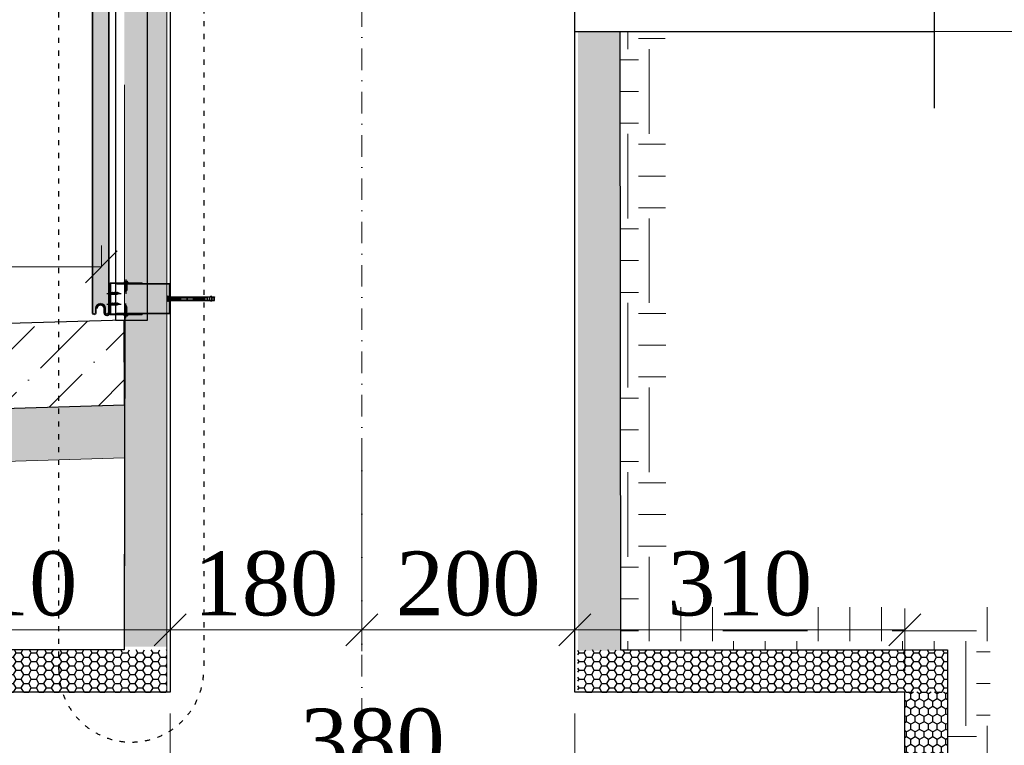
# Model space of a CAD drawing. Header units: millimetres. Extents: x 2063114 to 14983986, y -126020516 to 213791.
# Tile 667 of 731: x 2422430 to 2427053, y -119864 to -116460. Entities that reach past the tile are written whole.
import ezdxf

# ---------------------------------------------------------------- set-up
doc = ezdxf.new("R2010")
doc.units = ezdxf.units.MM
for name, pattern in [('ACAD_ISO03W100', [30, 12, -18]), ('ACAD_ISO04W100', [30, 24, -3, 0, -3]), ('DASHDOT', [25.4, 12.7, -6.35, 0, -6.35]), ('DASHDOTX2', [50.8, 25.4, -12.7, 0, -12.7])]:
    doc.linetypes.add(name, pattern=pattern)
doc.layers.get('Defpoints').update_dxf_attribs({"color": 6, "lineweight": 35})
doc.layers.add('Building', color=3, linetype='Continuous')
doc.layers.add('Композит', color=203, linetype='Continuous')
for name, color, linetype, lineweight in [('колонны', 7, 'Continuous', 40), ('план', 7, 'Continuous', 20), ('Тонкие дополнительные_GR', 250, 'Continuous', 20), ('Узлы', 7, 'Continuous', 30)]:
    doc.layers.add(name, color=color, linetype=linetype, lineweight=lineweight)
doc.styles.add('Times New Roman', font='times.ttf')
doc.dimstyles.new('Миржалол20', dxfattribs={"dimtxt": 300, "dimasz": 150, "dimexe": 100, "dimexo": 100, "dimgap": 63, "dimtad": 1, "dimdec": 0, "dimlfac": 0.2, "dimtxsty": 'Times New Roman', "dimblk": 'OBLIQUE', "dimcen": 100, "dimclrd": 256, "dimclre": 256, "dimclrt": 256, "dimadec": 0, "dimazin": 0, "dimtfac": 1, "dimtdec": 0, "dimtmove": 1, "dimatfit": 3, "dimfxl": 800, "dimfxlon": 1, "dimlwd": 13, "dimlwe": 13, "dimarcsym": 0})
pattern_1 = [(0, (-1023410.645, -1850480.372), (35.71875, 20.62222984), [23.8125, -47.625]), (120, (-1023410.645, -1850480.372), (-35.71874992, 20.62222997), [23.8125, -47.625]), (60, (-1023410.645, -1850480.372), (8e-08, 41.24445981), [-47.625, 23.8125])]
pattern_2 = [(90, (4154755.39, -3561477.017), (-20.62222984, 35.71875), [23.8125, -47.625]), (210, (4154755.39, -3561477.017), (-20.62222997, -35.71874992), [23.8125, -47.625]), (150, (4154755.39, -3561477.017), (-41.24445981, 8e-08), [-47.625, 23.8125])]

# ---------------------------------------------------------------- blocks, each defined once
blk = doc.blocks.new('_Oblique')
at = {"color": 0, "linetype": 'ByBlock', "lineweight": -2}
blk.add_line((-0.5, -0.5), (0.5, 0.5), dxfattribs=at)
blk = doc.blocks.new('*D4170')
at = {"linetype": 'Continuous', "lineweight": 13, "ltscale": 3, "transparency": 16777216}
for p, q in [((2425035.7, -119515.6), (2425035.7, -119222.5)), ((2426585.7, -119515.6), (2426585.7, -119222.5)), ((2426585.7, -119322.5), (2425035.7, -119322.5))]:
    blk.add_line(p, q, dxfattribs=at)
at = {"layer": 'Defpoints', "color": 0, "linetype": 'ByBlock', "ltscale": 3, "transparency": 16777216}
for p in [(2425035.7, -119322.5), (2425035.7, -119615.6), (2426585.7, -119615.6)]:
    blk.add_point(p, dxfattribs=at)
at = {"linetype": 'ByBlock', "lineweight": 13, "ltscale": 3, "transparency": 16777216, "xscale": 150, "yscale": 150, "zscale": 150, "rotation": 180}
blk.add_blockref('_Oblique', (2425035.7, -119322.5), dxfattribs=at)
at = {"linetype": 'ByBlock', "lineweight": 13, "ltscale": 3, "transparency": 16777216, "xscale": 150, "yscale": 150, "zscale": 150}
blk.add_blockref('_Oblique', (2426585.7, -119322.5), dxfattribs=at)
at = {"linetype": 'ByBlock', "lineweight": 5, "ltscale": 3, "transparency": 16777216, "insert": (2425810.7, -119106.9), "char_height": 300, "attachment_point": 5, "style": 'Times New Roman'}
blk.add_mtext('310', dxfattribs=at)
blk = doc.blocks.new('4151')
at = {"lineweight": 5, "ltscale": 100}
h = blk.add_hatch(dxfattribs=at)
h.set_pattern_fill('GRAVEL', color=256, scale=7.5)
h.set_pattern_definition([(228.0127875, (-9771173.978, -4172700.465), (-1524.00000012, -1714.499999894), [25.629108, -2537.286273]), (184.969741, (-9771191.123, -4172719.515), (2285.9999990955, 190.5000108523), [43.980354, -4354.053667]), (132.5104471, (-9771234.938, -4172723.325), (1905.0000008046, -2095.4999992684), [31.011114, -3070.1042096]), (267.273689, (-9771309.233, -4172770.95), (190.500000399, 3809.99999998), [40.050339, -3964.982807]), (292.83365418, (-9771311.138, -4172810.955), (-952.50000008, 2285.9999999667), [39.2725275, -3887.985581]), (357.273689, (-9771295.898, -4172847.15), (-3809.99999998, 190.500000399), [40.050339, -3964.982807]), (37.69424047, (-9771255.893, -4172849.0546), (-2476.4999998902, -1905.0000001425), [52.9645245, -5243.4836486]), (72.25532837, (-9771213.983, -4172816.6696), (1333.5000003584, 4190.999999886), [50.003964, -4950.3942451]), (121.42956562, (-9771198.743, -4172769.045), (-1524.000000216, 2476.499999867), [40.185975, -3978.4159274]), (175.2363583, (-9771219.698, -4172734.755), (2095.49999997, -190.500000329), [45.878496, -2248.0452712]), (222.3974378, (-9771265.418, -4172730.9446), (-2285.9999999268, -2095.5000000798), [59.330844, -5873.7579384]), (138.81407483, (-9771120.638, -4172772.855), (-1333.49999992, 1143.000000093), [20.2503405, -2004.7924368]), (171.4692344, (-9771135.878, -4172759.52), (2476.5000000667, -380.999999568), [38.5261485, -3814.0979248]), (225, (-9771173.98, -4172753.8), (-3e-14, -190.5), [26.9407005, -242.4669831]), (203.19859051, (-9771187.313, -4172730.945), (952.500000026, 380.999999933), [14.508099, -1436.2966777]), (291.8014095, (-9771200.648, -4172736.66), (-190.50000004, 571.49999999), [20.5174215, -1005.3564743]), (30.96375653, (-9771193.028, -4172755.71), (571.500000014, 380.99999998), [33.3239745, -1077.4723615]), (161.5650512, (-9771164.45, -4172738.565), (381, -190.49999998), [24.0965355, -578.3173588]), (16.389540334, (-9771311.138, -4172736.66), (1905, 571.5), [33.7566, -3341.9120004]), (70.34617594, (-9771278.753, -4172727.135), (-762.00000007, -2095.499999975), [28.3199205, -2803.6661759]), (293.19859051, (-9771164.453, -4172700.465), (-380.999999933, 952.500000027), [29.0160075, -1421.7887692]), (343.61045967, (-9771153.023, -4172727.135), (-1905.00000004, 571.499999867), [33.7566, -3341.9120004]), (339.44395478, (-9771311.138, -4172854.77), (-952.5, 381), [32.55264, -1595.0800735]), (294.7751406, (-9771280.658, -4172866.2), (-952.500001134, 2095.499999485), [27.275409, -2700.2695036]), (66.80140949, (-9771162.548, -4172890.965), (380.99999994, 952.500000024), [29.0160075, -1421.7887692]), (17.35402464, (-9771151.118, -4172864.295), (-2476.499999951, -762.00000016), [31.9337055, -3161.4281985]), (69.44395478, (-9771255.893, -4172890.965), (-381.000000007, -952.499999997), [16.27632, -1611.3563935]), (101.30993247, (-9771173.978, -4172890.965), (-190.5, 762), [9.713595, -961.6496223]), (165.96375653, (-9771175.883, -4172881.44), (571.5, -190.5), [39.2725275, -746.1790942]), (186.00900596, (-9771213.983, -4172871.915), (1904.99999999, 190.5000000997), [36.395025, -3603.1023648]), (303.69006753, (-9771193.03, -4172772.855), (-190.50000003, 380.99999999), [27.474291, -659.383227]), (353.15722659, (-9771177.788, -4172795.7146), (3238.50000002, -380.9999998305), [47.966757, -4748.7006799]), (60.9453959, (-9771130.163, -4172801.43), (-762.00000002, -1333.499999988), [19.613118, -1941.7044239]), (90, (-9771120.64, -4172784.28), (-190.5, 190.5), [11.43, -179.07]), (120.25643716, (-9771217.793, -4172866.2), (761.999999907, -1333.500000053), [26.465022, -2620.045558]), (48.0127875, (-9771231.128, -4172843.34), (1524.000000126, 1714.499999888), [51.258216, -2511.657165]), (0, (-9771196.84, -4172805.24), (190.5, 190.5), [49.53, -140.97]), (325.3048465, (-9771147.308, -4172805.24), (1905.000000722, -1333.499998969), [30.120717, -2981.9487543]), (254.0546041, (-9771122.543, -4172822.385), (-190.499999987, -762.000000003), [27.737181, -1359.123753]), (207.64597536, (-9771130.163, -4172849.0546), (-3619.500000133, -1904.9999997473), [45.1608825, -4470.9348317]), (175.42607874, (-9771170.168, -4172870.0096), (-2476.5, 190.5), [47.7772095, -4729.9384842])])
h.paths.add_polyline_path([(6488800.7, 610736.9), (6489747.9, 610736.9), (6489896.8, 611359), (6494202.4, 611489.5), (6494202.4, 611739.6), (6489698.2, 611602.9), (6489550.7, 610986.9), (6488800.7, 610986.9)])
at = {"layer": 'Узлы', "lineweight": 20}
h = blk.add_hatch(dxfattribs=at)
h.set_pattern_fill('ANSI36', color=256, scale=50)
h.set_pattern_definition([(45, (3018226.44, -1552607.23), (84.189901, 308.696304), [396.875, -79.375, 0, -79.375])])
h.paths.add_polyline_path([(6494201.9, 612136.9), (6489050.7, 611986.9), (6489050.7, 611636.9), (6489050.7, 610986.9), (6489550.7, 610986.9), (6489698.2, 611602.9), (6494202.4, 611739.6)])
at = {"lineweight": 20}
blk.add_lwpolyline([(6494110.7, 612161.9), (6494130.7, 612161.9)], dxfattribs=at)
at = {"lineweight": 30, "ltscale": 100}
blk.add_lwpolyline([(6494201.9, 612136.9), (6489050.7, 611986.9), (6489050.7, 611636.9), (6489050.7, 611636.9), (6489050.7, 610986.9), (6489550.7, 610986.9), (6489698.2, 611602.9), (6494202.4, 611739.6), (6494201.9, 612136.9)], dxfattribs=at)
blk = doc.blocks.new('ПИИ')
at = {"layer": 'Building', "linetype": 'ByBlock'}
for p, q in [((695143.19, 434019.79), (695143.19, 434016.04)), ((695144.41, 434018.66), (695144.79, 434018.66)), ((695144.41, 434017.16), (695145.16, 434017.16)), ((695144.79, 434018.66), (695144.9, 434018.85)), ((695144.79, 434018.66), (695145.16, 434017.16)), ((695145, 434018.66), (695144.9, 434018.85)), ((695144.9, 434018.85), (695145.27, 434016.97)), ((695145, 434018.66), (695145.54, 434018.66)), ((695145, 434018.66), (695145.38, 434017.16)), ((695145.16, 434017.16), (695145.27, 434016.97)), ((695145.38, 434017.16), (695145.27, 434016.97)), ((695145.38, 434017.16), (695145.91, 434017.16)), ((695145.54, 434018.66), (695145.65, 434018.85)), ((695145.54, 434018.66), (695145.91, 434017.16)), ((695145.75, 434018.66), (695145.65, 434018.85)), ((695145.65, 434018.85), (695146.02, 434016.97)), ((695145.75, 434018.66), (695146.29, 434018.66)), ((695145.75, 434018.66), (695146.13, 434017.16)), ((695145.91, 434017.16), (695146.02, 434016.97)), ((695146.13, 434017.16), (695146.02, 434016.97)), ((695146.13, 434017.16), (695146.66, 434017.16)), ((695146.29, 434018.66), (695146.4, 434018.85)), ((695146.29, 434018.66), (695146.66, 434017.16)), ((695146.5, 434018.66), (695146.4, 434018.85)), ((695146.4, 434018.85), (695146.77, 434016.97)), ((695146.5, 434018.66), (695147.04, 434018.66)), ((695146.5, 434018.66), (695146.88, 434017.16)), ((695146.66, 434017.16), (695146.77, 434016.97)), ((695146.88, 434017.16), (695146.77, 434016.97)), ((695146.88, 434017.16), (695147.41, 434017.16)), ((695147.04, 434018.66), (695147.15, 434018.85)), ((695147.04, 434018.66), (695147.41, 434017.16)), ((695147.25, 434018.66), (695147.15, 434018.85)), ((695147.15, 434018.85), (695147.52, 434016.97)), ((695147.25, 434018.66), (695147.79, 434018.66)), ((695147.25, 434018.66), (695147.63, 434017.16)), ((695147.41, 434017.16), (695147.52, 434016.97)), ((695147.63, 434017.16), (695147.52, 434016.97)), ((695147.63, 434017.16), (695148.16, 434017.16)), ((695147.79, 434018.66), (695147.9, 434018.85)), ((695147.79, 434018.66), (695148.16, 434017.16)), ((695148, 434018.66), (695147.9, 434018.85)), ((695147.9, 434018.85), (695148.27, 434016.97)), ((695148, 434018.66), (695148.54, 434018.66)), ((695148, 434018.66), (695148.38, 434017.16)), ((695148.16, 434017.16), (695148.27, 434016.97)), ((695148.38, 434017.16), (695148.27, 434016.97)), ((695148.38, 434017.16), (695148.91, 434017.16)), ((695148.54, 434018.66), (695148.65, 434018.85)), ((695148.54, 434018.66), (695148.91, 434017.16)), ((695148.75, 434018.66), (695148.65, 434018.85)), ((695148.65, 434018.85), (695149.02, 434016.97)), ((695148.75, 434018.66), (695149.29, 434018.66)), ((695148.75, 434018.66), (695149.13, 434017.16)), ((695148.91, 434017.16), (695149.02, 434016.97)), ((695149.13, 434017.16), (695149.02, 434016.97)), ((695149.13, 434017.16), (695149.66, 434017.16)), ((695149.29, 434018.66), (695149.4, 434018.85)), ((695149.29, 434018.66), (695149.66, 434017.16)), ((695149.5, 434018.66), (695149.4, 434018.85)), ((695149.4, 434018.85), (695149.77, 434016.97)), ((695149.5, 434018.66), (695150.04, 434018.66)), ((695149.5, 434018.66), (695149.88, 434017.16)), ((695149.66, 434017.16), (695149.77, 434016.97)), ((695149.88, 434017.16), (695149.77, 434016.97)), ((695149.88, 434017.16), (695150.41, 434017.16)), ((695150.04, 434018.66), (695150.15, 434018.85)), ((695150.04, 434018.66), (695150.41, 434017.16)), ((695150.25, 434018.66), (695150.15, 434018.85)), ((695150.15, 434018.85), (695150.52, 434016.97)), ((695150.25, 434018.66), (695150.79, 434018.66)), ((695150.25, 434018.66), (695150.63, 434017.16)), ((695150.41, 434017.16), (695150.52, 434016.97)), ((695150.63, 434017.16), (695150.52, 434016.97)), ((695150.63, 434017.16), (695151.16, 434017.16)), ((695150.79, 434018.66), (695150.9, 434018.85)), ((695150.79, 434018.66), (695151.16, 434017.16)), ((695151, 434018.66), (695150.9, 434018.85)), ((695150.9, 434018.85), (695151.27, 434016.97)), ((695151, 434018.66), (695151.35, 434018.66)), ((695151, 434018.66), (695151.38, 434017.17)), ((695151.16, 434017.16), (695151.27, 434016.97)), ((695151.38, 434017.17), (695151.27, 434016.97)), ((695151.56, 434018.59), (695151.35, 434018.66)), ((695151.87, 434017.35), (695151.38, 434017.17)), ((695151.56, 434018.59), (695151.66, 434018.77)), ((695151.56, 434018.59), (695151.87, 434017.35)), ((695151.79, 434018.5), (695151.66, 434018.77)), ((695151.66, 434018.77), (695151.97, 434017.16)), ((695153.41, 434017.91), (695151.79, 434018.5)), ((695151.79, 434018.5), (695152.06, 434017.42)), ((695151.87, 434017.35), (695151.97, 434017.16)), ((695152.06, 434017.42), (695151.97, 434017.16)), ((695153.41, 434017.91), (695152.06, 434017.42))]:
    blk.add_line(p, q, dxfattribs=at)
blk.add_lwpolyline([(695143.19, 434016.04), (695144.41, 434017.16), (695144.41, 434018.66), (695143.19, 434019.79)], dxfattribs=at)
at = {"layer": 'Композит', "color": 1, "linetype": 'ACAD_ISO04W100'}
blk.add_line((695141.27, 434017.91), (695154.88, 434017.91), dxfattribs=at)
blk = doc.blocks.new('4.8[12')
at = {"layer": 'Building', "linetype": 'ByBlock'}
for p, q in [((-2.5, 0), (2.5, 0)), ((-2.5, 0), (-2.5, -0.2)), ((-1.3, 8.6), (1.2, 9.1)), ((-1, 8.8), (-1.3, 8.6)), ((-1, 8.5), (-1.3, 8.6)), ((-1.3, 7.6), (1.2, 8.1)), ((-1, 7.8), (-1.3, 7.6)), ((-1, 7.5), (-1.3, 7.6)), ((-1.3, 6.6), (1.2, 7.1)), ((-1, 6.8), (-1.3, 6.6)), ((-1, 6.5), (-1.3, 6.6)), ((-1.3, 5.6), (1.2, 6.1)), ((-1, 5.8), (-1.3, 5.6)), ((-1, 5.5), (-1.3, 5.6)), ((-1.3, 4.6), (1.2, 5.1)), ((-1, 4.8), (-1.3, 4.6)), ((-1, 4.5), (-1.3, 4.6)), ((-1.3, 3.6), (1.2, 4.1)), ((-1, 3.8), (-1.3, 3.6)), ((-1, 3.5), (-1.3, 3.6)), ((-1.3, 2.6), (1.2, 3.1)), ((-1, 2.8), (-1.3, 2.6)), ((-1, 2.5), (-1.3, 2.6)), ((-1.3, 1.6), (1.2, 2.1)), ((-1, 1.8), (-1.3, 1.6)), ((-1, 1.5), (-1.3, 1.6)), ((-1.3, 0.6), (1.2, 1.1)), ((-1, 0.8), (-1.3, 0.6)), ((-1, 0.5), (-1.3, 0.6)), ((-1.2, 9.7), (1, 10.1)), ((-0.8, 9.8), (-1.2, 9.7)), ((-0.9, 9.5), (-1.2, 9.7)), ((-0.9, 9.5), (-1, 9.3)), ((-1, 8.8), (-1, 9.3)), ((-1, 8.8), (1, 9.3)), ((-1, 8.5), (1, 9)), ((-1, 7.8), (-1, 8.5)), ((-1, 7.8), (1, 8.3)), ((-1, 7.5), (1, 8)), ((-1, 6.8), (-1, 7.5)), ((-1, 6.8), (1, 7.3)), ((-1, 6.5), (1, 7)), ((-1, 5.8), (-1, 6.5)), ((-1, 5.8), (1, 6.3)), ((-1, 5.5), (1, 6)), ((-1, 4.8), (-1, 5.5)), ((-1, 4.8), (1, 5.3)), ((-1, 4.5), (1, 5)), ((-1, 3.8), (-1, 4.5)), ((-1, 3.8), (1, 4.3)), ((-1, 3.5), (1, 4)), ((-1, 2.8), (-1, 3.5)), ((-1, 2.8), (1, 3.3)), ((-1, 2.5), (1, 3)), ((-1, 1.8), (-1, 2.5)), ((-1, 1.8), (1, 2.3)), ((-1, 1.5), (1, 2)), ((-1, 0.8), (-1, 1.5)), ((-1, 0.8), (1, 1.3)), ((-1, 0.5), (1, 1)), ((-1, 0), (-1, 0.5)), ((-0.9, 9.5), (0.8, 9.9)), ((0, 12), (-0.8, 9.8)), ((-0.8, 9.8), (0.7, 10.2)), ((0, 12), (0.7, 10.2)), ((0.7, 10.2), (1, 10.1)), ((0.8, 9.9), (1, 10.1)), ((0.8, 9.9), (1, 9.3)), ((1, 9.3), (1.2, 9.1)), ((1, 9), (1.2, 9.1)), ((1, 8.3), (1, 9)), ((1, 8.3), (1.2, 8.1)), ((1, 8), (1.2, 8.1)), ((1, 7.3), (1, 8)), ((1, 7.3), (1.2, 7.1)), ((1, 7), (1.2, 7.1)), ((1, 6.3), (1, 7)), ((1, 6.3), (1.2, 6.1)), ((1, 6), (1.2, 6.1)), ((1, 5.3), (1, 6)), ((1, 5.3), (1.2, 5.1)), ((1, 5), (1.2, 5.1)), ((1, 4.3), (1, 5)), ((1, 4.3), (1.2, 4.1)), ((1, 4), (1.2, 4.1)), ((1, 3.3), (1, 4)), ((1, 3.3), (1.2, 3.1)), ((1, 3), (1.2, 3.1)), ((1, 2.3), (1, 3)), ((1, 2.3), (1.2, 2.1)), ((1, 2), (1.2, 2.1)), ((1, 1.3), (1, 2)), ((1, 1.3), (1.2, 1.1)), ((1, 1), (1.2, 1.1)), ((1, 0), (1, 1)), ((2.5, 0), (2.5, -0.2))]:
    blk.add_line(p, q, dxfattribs=at)
for centre, radius, start, end in [((-1.3, -0.2), 1.25, 180, 242.9643), ((0, 2.2), 4, 242.9643, 297.0357), ((1.2, -0.2), 1.25, 297.0357, 360)]:
    blk.add_arc(centre, radius, start, end, dxfattribs=at)
at = {"layer": 'Композит', "color": 1, "linetype": 'ACAD_ISO04W100'}
blk.add_line((0, -4.2), (0, 14), dxfattribs=at)
blk = doc.blocks.new('*X38')
at = {"layer": 'Тонкие дополнительные_GR', "color": 0, "lineweight": -3}
for p, q in [((76, 129), (76.5, 129.5)), ((76, 127.3), (76.5, 127.8)), ((83.5, 129.5), (83.5, 129.5)), ((83.5, 127.7), (84, 128.2)), ((76, 125.5), (76.5, 126)), ((76, 123.7), (76.5, 124.2)), ((76, 122), (76.5, 122.5)), ((76, 120.2), (76.5, 120.7)), ((76, 118.4), (76.5, 118.9)), ((76, 116.7), (76.5, 117.2)), ((76, 114.9), (76.5, 115.4)), ((76, 113.1), (76.5, 113.6)), ((76, 111.4), (76.5, 111.9)), ((76, 109.6), (76.5, 110.1)), ((76, 107.8), (76.5, 108.3)), ((76, 106.1), (76.5, 106.6)), ((83.5, 125.9), (84, 126.4)), ((83.5, 124.2), (84, 124.7)), ((83.5, 122.4), (84, 122.9)), ((83.5, 120.6), (84, 121.1)), ((83.5, 118.9), (84, 119.4)), ((83.5, 117.1), (84, 117.6)), ((83.5, 115.3), (84, 115.8)), ((83.5, 113.6), (84, 114.1)), ((83.5, 111.8), (84, 112.3)), ((83.5, 110), (84, 110.5)), ((83.5, 108.2), (84, 108.7)), ((83.5, 106.5), (84, 107)), ((76, 104.3), (76.5, 104.8)), ((76, 102.5), (76.5, 103)), ((76, 100.7), (76.5, 101.2)), ((76, 99), (76.5, 99.5)), ((76, 97.2), (76.5, 97.7)), ((76, 95.4), (76.5, 95.9)), ((76, 93.7), (76.5, 94.2)), ((76, 91.9), (76.5, 92.4)), ((76, 90.1), (76.5, 90.6)), ((76, 88.4), (76.5, 88.9)), ((76, 86.6), (76.5, 87.1)), ((76, 84.8), (76.5, 85.3)), ((83.5, 104.7), (84, 105.2)), ((83.5, 102.9), (84, 103.4)), ((83.5, 101.2), (84, 101.7)), ((83.5, 99.4), (84, 99.9)), ((83.5, 97.6), (84, 98.1)), ((83.5, 95.9), (84, 96.4)), ((83.5, 94.1), (84, 94.6)), ((83.5, 92.3), (84, 92.8)), ((83.5, 90.6), (84, 91.1)), ((83.5, 88.8), (84, 89.3)), ((83.5, 87), (84, 87.5)), ((83.5, 85.3), (84, 85.8)), ((76, 83.1), (76.5, 83.6)), ((76, 81.3), (76.5, 81.8)), ((76, 79.5), (76.5, 80)), ((76, 77.8), (76.5, 78.3)), ((76, 76), (76.5, 76.5)), ((76, 74.2), (76.5, 74.7)), ((76, 72.5), (76.5, 73)), ((76, 70.7), (76.5, 71.2)), ((76, 68.9), (76.5, 69.4)), ((76, 67.2), (76.5, 67.7)), ((76, 65.4), (76.5, 65.9)), ((76, 63.6), (76.5, 64.1)), ((83.5, 83.5), (84, 84)), ((83.5, 81.7), (84, 82.2)), ((83.5, 80), (84, 80.5)), ((83.5, 78.2), (84, 78.7)), ((83.5, 76.4), (84, 76.9)), ((83.5, 74.7), (84, 75.2)), ((83.5, 72.9), (84, 73.4)), ((83.5, 71.1), (84, 71.6)), ((83.5, 69.4), (84, 69.9)), ((83.5, 67.6), (84, 68.1)), ((83.5, 65.8), (84, 66.3)), ((83.5, 64.1), (84, 64.6)), ((76, 61.9), (76.5, 62.4)), ((76, 60.1), (76.5, 60.6)), ((76, 58.3), (76.5, 58.8)), ((76, 56.6), (76.5, 57.1)), ((76, 54.8), (76.5, 55.3)), ((76, 53), (76.5, 53.5)), ((76, 51.3), (76.5, 51.8)), ((76, 49.5), (76.5, 50)), ((76, 47.7), (76.5, 48.2)), ((76, 45.9), (76.5, 46.4)), ((76, 44.2), (76.5, 44.7)), ((76, 42.4), (76.5, 42.9)), ((83.5, 62.3), (84, 62.8)), ((83.5, 60.5), (84, 61)), ((83.5, 58.8), (84, 59.3)), ((83.5, 57), (84, 57.5)), ((83.5, 55.2), (84, 55.7)), ((83.5, 53.4), (84, 53.9)), ((83.5, 51.7), (84, 52.2)), ((83.5, 49.9), (84, 50.4)), ((83.5, 48.1), (84, 48.6)), ((83.5, 46.4), (84, 46.9)), ((83.5, 44.6), (84, 45.1)), ((83.5, 42.8), (84, 43.3)), ((84, 41.5), (84.3, 41.9)), ((84.8, 40.7), (85.2, 41))]:
    blk.add_line(p, q, dxfattribs=at)
blk = doc.blocks.new('Mbolt')
at = {"layer": 'Тонкие дополнительные_GR', "color": 7, "lineweight": -3}
for p, q in [((865.3, 308.3), (863.7, 305.2)), ((869.8, 306), (868.2, 302.9)), ((868.4, 302.8), (868.3, 302.6)), ((870.1, 306.1), (870, 305.9)), ((909.8, 286.3), (908.9, 284.6)), ((909.1, 284.4), (910, 286.2)), ((910.3, 286.5), (910, 285.8)), ((907.7, 282.2), (908.5, 283.9)), ((909.4, 283.8), (907.8, 284.7)), ((908.2, 282.3), (907.8, 281.6)), ((907.9, 282.1), (908.8, 283.8)), ((909.2, 284.4), (908.9, 283.7))]:
    blk.add_line(p, q, dxfattribs=at)
at = {"layer": 'Тонкие дополнительные_GR', "color": 7, "linetype": 'DASHDOT', "lineweight": -3}
blk.add_line((907.8, 284.7), (864.5, 306.7), dxfattribs=at)
at = {"layer": 'Тонкие дополнительные_GR', "color": 7, "lineweight": -3}
for points in [[(867.8, 306.5), (865.2, 307.8), (865, 307.7), (864, 305.8), (864.1, 305.5), (866.6, 304.3)], [(865.2, 307.8), (864.1, 305.5)], [(868.1, 307.2), (865.4, 308.5), (865.3, 308.3), (909, 286.1), (910.3, 286.5), (910.2, 286.7), (909, 286.3), (869.7, 306.4)], [(866.3, 303.6), (863.6, 305), (863.7, 305.2), (907.4, 282.9), (907.8, 281.6), (907.6, 281.5), (907.2, 282.8), (867.8, 302.8)], [(870.6, 302.2), (907.2, 283.6)], [(908.3, 285.8), (871.8, 304.5)], [(905.3, 284.3), (905.3, 284.3)]]:
    blk.add_lwpolyline(points, dxfattribs=at)
at = {"layer": 'Тонкие дополнительные_GR', "color": 7, "lineweight": 25}
for points in [[(867.7, 306.3), (865, 307.7)], [(866.7, 304.4), (864, 305.8)], [(907.3, 283.8), (870.7, 302.4)], [(908.3, 285.6), (871.7, 304.3)]]:
    blk.add_lwpolyline(points, dxfattribs=at)
at = {"layer": 'Тонкие дополнительные_GR', "color": 7, "lineweight": -3}
blk.add_lwpolyline([(868.2, 302.9), (870.5, 302), (871.9, 304.7), (869.8, 306), (869.5, 306.7), (868.2, 307.4), (866.2, 303.4), (867.5, 302.7)], close=True, dxfattribs=at)
blk.add_lwpolyline([(909.6, 284.2), (908.6, 284.7), (908.3, 284), (909.3, 283.5, -0.108292), (907.9, 282.1), (907.7, 282.2), (907.2, 283.6), (908.3, 285.8), (909.8, 286.3), (910, 286.2, -0.108292)], format="xyb", close=True, dxfattribs=at)
at = {"layer": 'Тонкие дополнительные_GR', "color": 7, "lineweight": 25, "xscale": -0.4999999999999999, "yscale": 0.4999999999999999, "zscale": 0.4999999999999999, "rotation": 63}
blk.add_blockref('*X38', (945, 310.6), dxfattribs=at)
blk = doc.blocks.new('*D4171')
at = {"linetype": 'Continuous', "lineweight": 13, "ltscale": 3, "transparency": 16777216}
for p, q in [((2417813.1, -117917.6), (2417813.1, -117519.7)), ((2422813.1, -117619.7), (2422813.1, -117519.7)), ((2422813.1, -117619.7), (2417813.1, -117619.7))]:
    blk.add_line(p, q, dxfattribs=at)
at = {"layer": 'Defpoints', "color": 0, "linetype": 'ByBlock', "ltscale": 3, "transparency": 16777216}
for p in [(2417813.1, -117619.7), (2422813.1, -117706.4), (2417813.1, -118017.6)]:
    blk.add_point(p, dxfattribs=at)
at = {"linetype": 'ByBlock', "lineweight": 13, "ltscale": 3, "transparency": 16777216, "xscale": 150, "yscale": 150, "zscale": 150, "rotation": 180}
blk.add_blockref('_Oblique', (2417813.1, -117619.7), dxfattribs=at)
at = {"linetype": 'ByBlock', "lineweight": 13, "ltscale": 3, "transparency": 16777216, "xscale": 150, "yscale": 150, "zscale": 150}
blk.add_blockref('_Oblique', (2422813.1, -117619.7), dxfattribs=at)
at = {"linetype": 'ByBlock', "ltscale": 3, "transparency": 16777216, "insert": (2420313.1, -117404.1), "char_height": 300, "attachment_point": 5, "style": 'Times New Roman'}
blk.add_mtext('2000', dxfattribs=at)
blk = doc.blocks.new('*D4357')
at = {"linetype": 'Continuous', "lineweight": 13, "ltscale": 3, "transparency": 16777216}
for p, q in [((2423135.7, -119715.6), (2423135.7, -120160.1)), ((2425035.7, -119715.6), (2425035.7, -120160.1)), ((2425035.7, -120060.1), (2423135.7, -120060.1))]:
    blk.add_line(p, q, dxfattribs=at)
at = {"layer": 'Defpoints', "color": 0, "linetype": 'ByBlock', "ltscale": 3, "transparency": 16777216}
for p in [(2423135.7, -119615.6), (2425035.7, -119615.6), (2423135.7, -120060.1)]:
    blk.add_point(p, dxfattribs=at)
at = {"linetype": 'ByBlock', "lineweight": 13, "ltscale": 3, "transparency": 16777216, "xscale": 150, "yscale": 150, "zscale": 150, "rotation": 180}
blk.add_blockref('_Oblique', (2423135.7, -120060.1), dxfattribs=at)
at = {"linetype": 'ByBlock', "lineweight": 13, "ltscale": 3, "transparency": 16777216, "xscale": 150, "yscale": 150, "zscale": 150}
blk.add_blockref('_Oblique', (2425035.7, -120060.1), dxfattribs=at)
at = {"linetype": 'ByBlock', "ltscale": 3, "transparency": 16777216, "insert": (2424085.7, -119844.5), "char_height": 300, "attachment_point": 5, "style": 'Times New Roman'}
blk.add_mtext('380', dxfattribs=at)
blk = doc.blocks.new('*D4358')
at = {"linetype": 'Continuous', "lineweight": 13, "ltscale": 3, "transparency": 16777216}
for p, q in [((2421585.7, -119515.6), (2421585.7, -119222.5)), ((2423135.7, -119515.6), (2423135.7, -119222.5)), ((2423135.7, -119322.5), (2421585.7, -119322.5))]:
    blk.add_line(p, q, dxfattribs=at)
at = {"layer": 'Defpoints', "color": 0, "linetype": 'ByBlock', "ltscale": 3, "transparency": 16777216}
for p in [(2421585.7, -119322.5), (2421585.7, -119615.6), (2423135.7, -119615.6)]:
    blk.add_point(p, dxfattribs=at)
at = {"linetype": 'ByBlock', "lineweight": 13, "ltscale": 3, "transparency": 16777216, "xscale": 150, "yscale": 150, "zscale": 150, "rotation": 180}
blk.add_blockref('_Oblique', (2421585.7, -119322.5), dxfattribs=at)
at = {"linetype": 'ByBlock', "lineweight": 13, "ltscale": 3, "transparency": 16777216, "xscale": 150, "yscale": 150, "zscale": 150}
blk.add_blockref('_Oblique', (2423135.7, -119322.5), dxfattribs=at)
at = {"linetype": 'ByBlock', "ltscale": 3, "transparency": 16777216, "insert": (2422360.7, -119106.9), "char_height": 300, "attachment_point": 5, "style": 'Times New Roman'}
blk.add_mtext('310', dxfattribs=at)
blk = doc.blocks.new('*D4172')
at = {"linetype": 'Continuous', "lineweight": 13, "ltscale": 3, "transparency": 16777216}
for p, q in [((2424035.7, -118522.5), (2424035.7, -119422.5)), ((2425035.7, -118522.5), (2425035.7, -119422.5)), ((2424035.7, -119322.5), (2425035.7, -119322.5))]:
    blk.add_line(p, q, dxfattribs=at)
at = {"layer": 'Defpoints', "color": 0, "linetype": 'ByBlock', "ltscale": 3, "transparency": 16777216}
for p in [(2424035.7, -117542.6), (2425035.7, -117542.6), (2425035.7, -119322.5)]:
    blk.add_point(p, dxfattribs=at)
at = {"linetype": 'ByBlock', "lineweight": 13, "ltscale": 3, "transparency": 16777216, "xscale": 150, "yscale": 150, "zscale": 150, "rotation": 180}
blk.add_blockref('_Oblique', (2424035.7, -119322.5), dxfattribs=at)
at = {"linetype": 'ByBlock', "lineweight": 13, "ltscale": 3, "transparency": 16777216, "xscale": 150, "yscale": 150, "zscale": 150}
blk.add_blockref('_Oblique', (2425035.7, -119322.5), dxfattribs=at)
at = {"linetype": 'ByBlock', "ltscale": 3, "transparency": 16777216, "insert": (2424535.7, -119106.9), "char_height": 300, "attachment_point": 5, "style": 'Times New Roman'}
blk.add_mtext('200', dxfattribs=at)
blk = doc.blocks.new('*D4173')
at = {"linetype": 'Continuous', "lineweight": 13, "ltscale": 3, "transparency": 16777216}
for p, q in [((2423135.7, -118522.5), (2423135.7, -119422.5)), ((2424035.7, -118522.5), (2424035.7, -119422.5)), ((2424035.7, -119322.5), (2423135.7, -119322.5))]:
    blk.add_line(p, q, dxfattribs=at)
at = {"layer": 'Defpoints', "color": 0, "linetype": 'ByBlock', "ltscale": 3, "transparency": 16777216}
for p in [(2423135.7, -117542.6), (2424035.7, -117542.6), (2423135.7, -119322.5)]:
    blk.add_point(p, dxfattribs=at)
at = {"linetype": 'ByBlock', "lineweight": 13, "ltscale": 3, "transparency": 16777216, "xscale": 150, "yscale": 150, "zscale": 150, "rotation": 180}
blk.add_blockref('_Oblique', (2423135.7, -119322.5), dxfattribs=at)
at = {"linetype": 'ByBlock', "lineweight": 13, "ltscale": 3, "transparency": 16777216, "xscale": 150, "yscale": 150, "zscale": 150}
blk.add_blockref('_Oblique', (2424035.7, -119322.5), dxfattribs=at)
at = {"linetype": 'ByBlock', "ltscale": 3, "transparency": 16777216, "insert": (2423585.7, -119106.9), "char_height": 300, "attachment_point": 5, "style": 'Times New Roman'}
blk.add_mtext('180', dxfattribs=at)
blk = doc.blocks.new('*D4176')
at = {"linetype": 'Continuous', "lineweight": 13, "ltscale": 3, "transparency": 16777216}
for p, q in [((2428819.1, -116015.6), (2429719.1, -116015.6)), ((2429619.1, -119615.6), (2429619.1, -116015.6)), ((2428819.1, -119615.6), (2429719.1, -119615.6))]:
    blk.add_line(p, q, dxfattribs=at)
at = {"layer": 'Defpoints', "color": 0, "ltscale": 3, "transparency": 16777216}
for p in [(2426619.1, -116015.6), (2429619.1, -116015.6), (2426119.1, -119615.6)]:
    blk.add_point(p, dxfattribs=at)
at = {"lineweight": 13, "ltscale": 3, "transparency": 16777216, "xscale": 150, "yscale": 150, "zscale": 150}
for p, rotation in [((2429619.1, -116015.6), 90), ((2429619.1, -119615.6), 270)]:
    blk.add_blockref('_Oblique', p, dxfattribs=dict(at, rotation=rotation))
at = {"lineweight": 13, "ltscale": 3, "transparency": 16777216, "insert": (2429403.1, -117815.6), "char_height": 300, "attachment_point": 5, "rotation": 90, "style": 'Times New Roman'}
blk.add_mtext('870', dxfattribs=at)

msp = doc.modelspace()

# ---------------------------------------------------------------- hatches: boundary and pattern name
at = {"layer": 'план', "lineweight": 25}
h = msp.add_hatch(dxfattribs=at)
h.set_pattern_fill('HONEY', color=32, scale=7.5, angle=90)
h.set_pattern_definition(pattern_2)
edge = h.paths.add_edge_path()
edge.add_line((2422920.69495, -119401.21072), (2423120.69495, -119401.21072))
edge.add_line((2423120.69495, -119401.21072), (2423120.69495, -116015.644))
edge.add_line((2423120.69495, -116015.644), (2423029.44885, -116015.644))
edge.add_line((2423029.44885, -116015.644), (2423029.44885, -116368.90989))
edge.add_line((2423029.44885, -116368.90989), (2422920.69495, -116368.90989))
edge.add_line((2422920.69495, -116368.90989), (2422920.69495, -119415.67766))
h = msp.add_hatch(dxfattribs=at)
h.set_pattern_fill('HONEY', color=32, scale=7.5, angle=90)
h.set_pattern_definition(pattern_2)
edge = h.paths.add_edge_path()
edge.add_line((2425147.43547, -116515.644), (2425136.66346, -116515.644))
edge.add_line((2425141.94104, -116515.644), (2425250.69495, -116515.644))
edge.add_line((2425250.69495, -116515.644), (2425250.64209, -119370.09081))
edge.add_line((2425250.69495, -119419.59471), (2425050.69495, -119419.59471))
edge.add_line((2425050.69495, -119419.59471), (2425050.69495, -116515.644))
edge.add_line((2425050.69495, -116515.644), (2425141.94104, -116515.644))
h = msp.add_hatch(dxfattribs=at)
h.set_pattern_fill('HONEY', color=32, scale=7.5)
h.set_pattern_definition(pattern_1)
edge = h.paths.add_edge_path()
edge.add_line((2423120.69495, -119615.644), (2423120.91228, -119415.62052))
edge.add_line((2423120.91228, -119415.62052), (2421385.69495, -119415.67766))
edge.add_line((2421385.69495, -119415.62052), (2421385.69495, -119615.67766))
edge.add_line((2421385.69495, -119615.67766), (2423120.69495, -119615.67766))
h = msp.add_hatch(dxfattribs=at)
h.set_pattern_fill('HONEY', color=32, scale=7.5)
h.set_pattern_definition(pattern_1)
edge = h.paths.add_edge_path()
edge.add_line((2425050.69495, -119615.644), (2425050.47762, -119415.62052))
edge.add_line((2425050.47762, -119415.62052), (2426785.69495, -119415.67766))
edge.add_line((2426785.69495, -119415.62052), (2426785.69495, -119615.67766))
edge.add_line((2426785.69495, -119615.67766), (2425050.69495, -119615.67766))
h = msp.add_hatch(dxfattribs=at)
h.set_pattern_fill('HONEY', color=32, scale=7.5, angle=90)
h.set_pattern_definition([(90, (4152220.203, -3565898.751), (-20.62222984, 35.71875), [23.8125, -47.625]), (210, (4152220.203, -3565898.751), (-20.62222997, -35.71874992), [23.8125, -47.625]), (150, (4152220.203, -3565898.751), (-41.24445981, 8e-08), [-47.625, 23.8125])])
edge = h.paths.add_edge_path()
edge.add_line((2426585.8814, -119615.644), (2426785.8814, -119615.644))
edge.add_line((2426785.8814, -119615.644), (2426785.8814, -121615.644))
edge.add_line((2426785.8814, -121615.644), (2426585.8814, -121615.644))
edge.add_line((2426585.8814, -121615.644), (2426585.69495, -119620.37065))
at = {"layer": 'Узлы', "lineweight": 20}
h = msp.add_hatch(dxfattribs=at)
h.set_pattern_fill('AR-CONC', color=52, scale=0.25)
h.set_pattern_definition([(50, (863681.305, -113059.717), (45.54616725, -3.9847714), [4.7625, -52.3875]), (355, (863681.305, -113059.717), (-8.8108554, 47.7642113), [3.81, -41.910146]), (100.4514447, (863685.1, -113060.05), (36.7353118, 43.779438), [4.0475022, -44.5225611]), (46.1842, (863681.305, -113047.02), (67.7697602, -10.510582), [7.14375, -78.58125]), (96.6355576, (863686.95, -113047.893), (59.3510335, 61.8565311), [6.0712558, -66.783902]), (351.184151, (863681.305, -113047.02), (59.3510335, 61.856531), [5.7149918, -62.864933]), (21, (863687.655, -113050.192), (37.9035978, -25.56629955), [4.7625, -52.3875]), (326, (863687.655, -113050.192), (15.4505071, 46.0469915), [3.81, -41.91]), (71.451445, (863690.814, -113052.323), (53.3541048, 20.4806922), [4.0475022, -44.5224844]), (37.5, (863681.305, -113059.717), (0.77215081, 21.13875972), [0, -41.402, 0, -42.545, 0, -42.06875]), (7.5, (863681.305, -113059.717), (16.70491563, 25.0451437), [0, -24.257, 0, -40.4495, 0, -16.03375]), (327.5, (863667.145, -113059.717), (33.8976488, -1.432186), [0, -15.875, 0, -49.53, 0, -65.7225]), (317.5, (863660.795, -113059.717), (37.03229535, 6.35662276), [0, -20.6375, 0, -32.893, 0, -46.6725])])
edge = h.paths.add_edge_path()
edge.add_line((2422772.94885, -114377.41816), (2422772.94885, -117833.91629))
edge.add_arc((2422779.44885, -117833.91629), 6.5, 180, 360)
edge.add_line((2422785.94885, -117833.91629), (2422785.94885, -117813.91629))
edge.add_arc((2422809.44885, -117813.91629), 23.5, 0, 180, ccw=False)
edge.add_line((2422832.94885, -117813.91629), (2422832.94885, -117833.91629))
edge.add_arc((2422839.44885, -117833.91629), 6.5, 180, 360)
edge.add_line((2422845.94885, -117833.91629), (2422845.94885, -114327.41816))
edge.add_arc((2422839.44885, -114327.41816), 6.5, 0, 180)
edge.add_line((2422832.94885, -114327.41816), (2422832.94885, -114397.41816))
edge.add_arc((2422809.44885, -114397.41816), 23.5, -180, 0, ccw=False)
edge.add_line((2422785.94885, -114397.41816), (2422785.94885, -114377.41816))
edge.add_arc((2422779.44885, -114377.41816), 6.5, 0, 180)
h = msp.add_hatch(dxfattribs=at)
h.set_pattern_fill('EARTH', color=8, scale=62.5)
h.set_pattern_definition([(0, (-4039759.14, -722180.1), (396.875, 396.875), [396.875, -396.875]), (0, (-4039759.14, -722031.28), (396.875, 396.875), [396.875, -396.875]), (0, (-4039759.14, -721882.45), (396.875, 396.875), [396.875, -396.875]), (90, (-4039709.53, -721832.84), (-396.875, 396.875), [396.875, -396.875]), (90, (-4039560.7, -721832.84), (-396.875, 396.875), [396.875, -396.875]), (90, (-4039411.87, -721832.84), (-396.875, 396.875), [396.875, -396.875])])
h.paths.add_polyline_path([(2425249.91213, -119415.55392), (2426786.47777, -119415.8014), (2426785.69495, -121615.644), (2426985.69495, -121615.644), (2426986.47777, -119215.83506), (2425464.91213, -119215.58759), (2425460.76674, -116515.39652), (2425249.12931, -116515.39652)])
h = msp.add_hatch(dxfattribs=at)
h.set_pattern_fill('ANSI33', color=256, scale=0.5)
h.set_pattern_definition([(45, (-1052794.7725, -2282587.9975), (-2.2450640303, 2.2450640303), []), (45, (-1052792.5274, -2282587.9975), (-2.2450640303, 2.2450640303), [1.5875, -0.79375])])
h.paths.add_polyline_path([(2422849.44885, -117735.53878), (2422854.44885, -117740.15989), (2422854.44885, -117718.90989), (2422849.44885, -117718.90989)])
edge = h.paths.add_edge_path()
edge.add_line((2422854.44885, -117797.65989), (2422849.44885, -117802.28101))
edge.add_line((2422849.44885, -117802.28101), (2422849.44885, -117833.90989))
edge.add_arc((2422839.44885, -117833.90989), 10, -180, 0, ccw=False)
edge.add_line((2422829.44885, -117833.90989), (2422829.44885, -117813.90989))
edge.add_arc((2422809.44885, -117813.90989), 20, 0, 180)
edge.add_line((2422789.44885, -117813.90989), (2422794.44885, -117813.90989))
edge.add_arc((2422809.44885, -117813.90989), 15, 0, 180, ccw=False)
edge.add_line((2422824.44885, -117813.90989), (2422824.44885, -117833.90989))
edge.add_arc((2422839.44885, -117833.90989), 15, 180, 360)
edge.add_line((2422854.44885, -117833.90989), (2422854.44885, -117797.65989))
h.paths.add_polyline_path([(2422849.44885, -117785.53878), (2422854.44885, -117790.15989), (2422854.44885, -117747.65989), (2422849.44885, -117752.28101)])

# ---------------------------------------------------------------- linework, layer by layer
at = {"linetype": 'DASHDOTX2', "lineweight": 9, "ltscale": 4}
msp.add_line((2424035.69495, -111918.41788), (2424035.69495, -124194.66581), dxfattribs=at)
at = {"lineweight": 20}
for p, q in [((2423120.91228, -116015.644), (2423120.91228, -119615.644)), ((2422921.1561, -118516.30052), (2422921.1561, -116766.17738))]:
    msp.add_line(p, q, dxfattribs=at)
at = {"linetype": 'ACAD_ISO03W100', "lineweight": 30, "ltscale": 2}
msp.add_lwpolyline([(2422613.26615, -119508.84754), (2422613.26615, -114486.94037, -1), (2423293.96938, -114486.94037), (2423293.96938, -119508.84754, -1)], format="xyb", close=True, dxfattribs=at)
at = {"lineweight": 20}
for points in [[(2422769.44885, -114377.41816), (2422769.44885, -117833.91629, 1), (2422789.44885, -117833.91629), (2422789.44885, -117813.91629, -1), (2422829.44885, -117813.91629), (2422829.44885, -117833.91629, 1), (2422849.44885, -117833.91629), (2422849.44885, -114327.41816, 1), (2422829.44885, -114327.41816), (2422829.44885, -114397.41816, -1), (2422789.44885, -114397.41816), (2422789.44885, -114377.41816, 1), (2422769.44885, -114377.41816, 1)], [(2422794.44885, -117813.90989, -1), (2422824.44885, -117813.90989), (2422824.44885, -117833.90989, 1), (2422854.44885, -117833.90989), (2422854.44885, -117718.90989), (2422849.44885, -117718.90989), (2422849.44885, -117833.90989, -1), (2422829.44885, -117833.90989), (2422829.44885, -117813.90989, 1), (2422789.44885, -117813.90989), (2422794.44885, -117813.90989)]]:
    msp.add_lwpolyline(points, format="xyb", dxfattribs=at)
msp.add_lwpolyline([(2422772.94885, -114377.41816), (2422772.94885, -117833.91629, 1), (2422785.94885, -117833.91629), (2422785.94885, -117813.91629, -1), (2422832.94885, -117813.91629), (2422832.94885, -117833.91629, 1), (2422845.94885, -117833.91629), (2422845.94885, -114327.41816, 1), (2422832.94885, -114327.41816), (2422832.94885, -114397.41816, -1), (2422785.94885, -114397.41816), (2422785.94885, -114377.41816, 1)], format="xyb", close=True, dxfattribs=at)
at = {"color": 30, "ltscale": 100}
msp.add_lwpolyline([(2423029.44885, -114324.41177), (2422879.44885, -114324.41177), (2422879.44885, -117868.90989), (2423029.44885, -117868.90989)], close=True, dxfattribs=at)
msp.add_lwpolyline([(2423029.44885, -114324.41177), (2422879.44885, -114324.41177), (2422879.44885, -117868.90989), (2423029.44885, -117868.90989)], close=True, dxfattribs=at)
at = {"color": 0, "ltscale": 0.4}
msp.add_lwpolyline([(2426723.19511, -115558.64452), (2426723.19511, -116037.77499), (2426910.50565, -116168.15102), (2426513.70388, -116213.13697), (2426723.19511, -116358.30903), (2426723.19511, -116875.0312)], dxfattribs=at)
at = {"lineweight": 20}
for points in [[(2416666.21004, -119536.6754), (2420080.63858, -119536.6754), (2420080.63858, -123070.12905), (2428862.78745, -123070.12905), (2428862.78745, -116515.644), (2425035.69495, -116515.644), (2425035.69495, -119615.644), (2426585.69495, -119615.644), (2426585.69495, -121615.644), (2427335.69495, -121615.644), (2427335.69495, -122115.644), (2420835.69495, -122115.644), (2420835.69495, -121615.644), (2421385.69495, -121615.644), (2421385.69495, -119415.67766), (2422920.69495, -119415.67766), (2422921.1561, -118516.30052), (2418615.62362, -118646.73415), (2418466.65789, -119268.90989), (2417519.44885, -119268.90989)], [(2422829.44885, -117833.90989), (2422829.44885, -117813.90989)], [(2422829.44885, -117833.90989), (2422829.44885, -117813.90989)]]:
    msp.add_lwpolyline(points, dxfattribs=at)
at = {"linetype": 'ByBlock'}
for points in [[(2425247.33238, -116515.644), (2425250.69495, -119415.67766), (2426785.69495, -119415.67766), (2426785.69495, -121615.644)], [(2422924.05751, -117844.65798), (2422920.69495, -119415.67766), (2421385.69495, -119415.67766), (2421385.69495, -121615.644)]]:
    msp.add_lwpolyline(points, dxfattribs=at)
at = {"lineweight": 20}
for points in [[(2422854.44885, -117843.90989), (2422854.44885, -117693.90989), (2423004.44885, -117693.90989), (2423004.44885, -117697.40989), (2422857.94885, -117697.40989), (2422857.94885, -117840.40989), (2423004.44885, -117840.40989), (2423004.44885, -117843.90989)], [(2423135.69495, -117840.40989), (2423135.69495, -117697.40989), (2422885.69495, -117697.40989), (2422885.69495, -117700.90989), (2423132.19495, -117700.90989), (2423132.19495, -117836.90989), (2422885.69495, -117836.90989), (2422885.69495, -117840.40989)]]:
    msp.add_lwpolyline(points, close=True, dxfattribs=at)
for centre, radius, start, end in [((2422809.44885, -117813.90989), 20, 0, 180), ((2422839.44885, -117833.90989), 10, 180, 0)]:
    msp.add_arc(centre, radius, start, end, dxfattribs=at)
at = {"layer": 'колонны', "color": 0, "lineweight": 30, "ltscale": 100}
msp.add_line((2425035.69495, -116515.644), (2426723.19511, -116515.644), dxfattribs=at)
msp.add_lwpolyline([(2425035.69495, -119615.644), (2425035.69495, -116015.644), (2423135.69495, -116015.644), (2423135.69495, -119615.644), (2421585.69495, -119615.644), (2421585.69495, -121615.644), (2426585.69495, -121615.644), (2426585.69495, -119615.644)], close=True, dxfattribs=at)

# ---------------------------------------------------------------- block references
at = {"color": 0, "linetype": 'ByBlock', "xscale": 3.75, "yscale": 3.75, "zscale": 3.75, "rotation": 180}
msp.add_blockref('4.8[12', (2422928.74501, -117693.90989), dxfattribs=at)
at = {"color": 0, "xscale": 4.375000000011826, "yscale": 4.375000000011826, "zscale": 4.375000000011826, "rotation": 207.0000000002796}
msp.add_blockref('Mbolt', (2426105.37581, -114856.06699), dxfattribs=at)
at = {"lineweight": 20, "xscale": 5, "yscale": 5, "zscale": 5}
for p in [(-1052867.61041, -2287833.46235), (-1052867.61041, -2287883.46235)]:
    msp.add_blockref('ПИИ', p, dxfattribs=at)
at = {"color": 0, "linetype": 'ByBlock', "xscale": -3.75, "yscale": 3.75, "zscale": 3.75}
msp.add_blockref('4.8[12', (2422928.74501, -117843.90989), dxfattribs=at)
at = {"color": 5, "linetype": 'ByBlock', "lineweight": 5}
msp.add_blockref('4151', (-4071281.21036, -730005.76545), dxfattribs=at)

# ---------------------------------------------------------------- dimensions: what is measured, and where the dimension line sits
at = {"lineweight": 13, "ltscale": 3}
dim = msp.add_linear_dim(base=(2429619.1239, -116015.644), p1=(2426119.1239, -119615.644), p2=(2426619.1239, -116015.644), angle=90, text='870', dimstyle='Миржалол20', dxfattribs=at)
dim.commit()
dim.dimension.update_dxf_attribs({"geometry": '*D4176', "text_midpoint": (2429403.09579, -117815.644)})
at = {"color": 5, "linetype": 'ByBlock', "ltscale": 3}
dim = msp.add_linear_dim(base=(2417813.0906, -117619.73116), p1=(2422813.0906, -117706.40418), p2=(2417813.0906, -118017.63908), text='2000', dimstyle='Миржалол20', dxfattribs=at)
dim.commit()
dim.dimension.update_dxf_attribs({"geometry": '*D4171', "text_midpoint": (2420313.0906, -117404.13563)})
for base, p1, p2, picture, middle in [((2423135.69495, -119322.47482), (2424035.69495, -117542.64546), (2423135.69495, -117542.64546), '*D4173', (2423585.69495, -119106.87929)), ((2425035.69495, -119322.47482), (2424035.69495, -117542.64546), (2425035.69495, -117542.64546), '*D4172', (2424535.69495, -119106.87929)), ((2421585.69495, -119322.47482), (2423135.69495, -119615.644), (2421585.69495, -119615.644), '*D4358', (2422360.69495, -119106.87929)), ((2423135.69495, -120060.0558), (2425035.69495, -119615.644), (2423135.69495, -119615.644), '*D4357', (2424085.69495, -119844.46027))]:
    dim = msp.add_linear_dim(base=base, p1=p1, p2=p2, dimstyle='Миржалол20', dxfattribs=at)
    dim.commit()
    dim.dimension.update_dxf_attribs({"geometry": picture, "text_midpoint": middle})
at = {"color": 5, "linetype": 'ByBlock', "lineweight": 5, "ltscale": 3}
dim = msp.add_linear_dim(base=(2425035.69495, -119322.47482), p1=(2426585.69495, -119615.644), p2=(2425035.69495, -119615.644), dimstyle='Миржалол20', dxfattribs=at)
dim.commit()
dim.dimension.update_dxf_attribs({"geometry": '*D4170', "text_midpoint": (2425810.69495, -119106.87929)})

doc.saveas('drawing.dxf')
